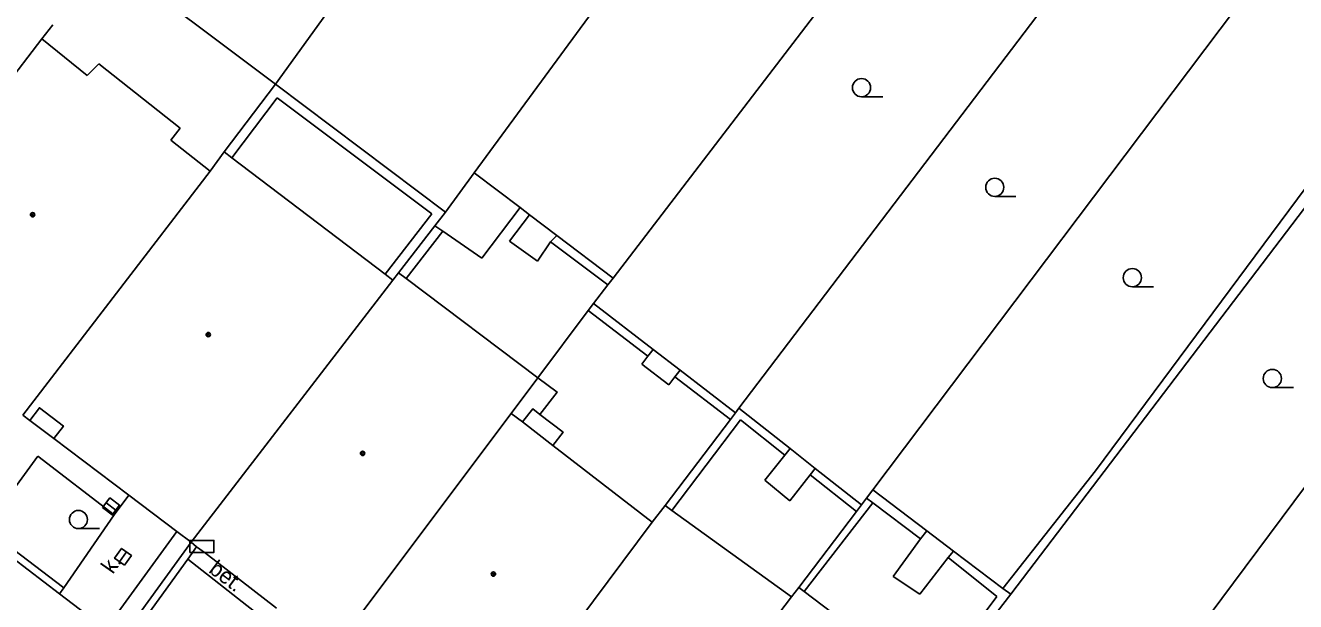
# Model space of a CAD drawing. Extents: x -595546 to -593986, y -1160845 to -1159202.
# Drawn here: x -595201.9 to -595149.5, y -1160724.1 to -1160700.3 of the extents above; entities that cross this region are included whole.
import ezdxf

# ---------------------------------------------------------------- set-up
doc = ezdxf.new("R2010")
doc.units = 0
for name, color, linetype in [('DOP - kresba z DSPS bez souradnic', 7, 'Continuous'), ('DOP - rozhrani ploch obecne', 7, 'Continuous'), ('Level 24', 7, 'Continuous'), ('Level 27', 7, 'Continuous'), ('Level 36', 7, 'Continuous'), ('Level 39', 7, 'Continuous'), ('TM - budovy zdene_ betonove - NP', 7, 'Continuous'), ('TM - budovy zdene_ betonove - VP', 7, 'Continuous'), ('TM - letecke snimky - pomocna linie', 7, 'Continuous'), ('TM - plot drateny_ kovovy - VP', 7, 'Continuous'), ('TM - podezdivka plotu - VP', 7, 'Continuous'), ('TM - popis povrchu', 7, 'Continuous'), ('TM - rozhrani mezi zpev. plochami mezi sebou - VP', 7, 'Continuous'), ('TM - rozhrani ploch obecne - VP', 7, 'Continuous'), ('TM - vjezd na pozemek', 7, 'Continuous')]:
    doc.layers.add(name, color=color, linetype=linetype)

msp = doc.modelspace()

# ---------------------------------------------------------------- linework, layer by layer
at = {"layer": 'DOP - kresba z DSPS bez souradnic'}
for points in [[(-595157.75, -1160718.73), (-595145.96, -1160702.86)], [(-595193.4, -1160705.81), (-595191.53, -1160703.34)], [(-595191.53, -1160703.34), (-595185.15, -1160708.12)], [(-595181.5, -1160707.87), (-595183.09, -1160709.96)], [(-595185.15, -1160708.12), (-595187.08, -1160710.62)], [(-595181.12, -1160708.16), (-595181.95, -1160709.25)], [(-595186.21, -1160710.8), (-595184.7, -1160708.84)], [(-595184.7, -1160708.84), (-595185.03, -1160708.62)], [(-595183.09, -1160709.96), (-595184.7, -1160708.84)], [(-595181.95, -1160709.25), (-595180.79, -1160710.08)], [(-595180.79, -1160710.08), (-595180.25, -1160709.28)], [(-595180.25, -1160709.28), (-595179.99, -1160709.02)], [(-595177.88, -1160711.06), (-595180.25, -1160709.28)], [(-595176.23, -1160714), (-595178.69, -1160712.12)], [(-595176.48, -1160714.33), (-595176.23, -1160714)], [(-595176.01, -1160713.72), (-595176.23, -1160714)], [(-595175.37, -1160715.18), (-595176.48, -1160714.33)], [(-595174.9, -1160714.57), (-595175.12, -1160714.85)], [(-595175.12, -1160714.85), (-595175.37, -1160715.18)], [(-595172.82, -1160716.61), (-595175.12, -1160714.85)], [(-595175.24, -1160720.36), (-595172.4, -1160716.63)], [(-595170.57, -1160718.08), (-595172.4, -1160716.63)], [(-595171.4, -1160719.12), (-595170.57, -1160718.08)], [(-595169.53, -1160718.9), (-595170.37, -1160719.97)], [(-595167.62, -1160720.41), (-595169.53, -1160718.9)], [(-595161.57, -1160723.58), (-595157.75, -1160718.73)], [(-595170.37, -1160719.97), (-595171.4, -1160719.12)], [(-595166.95, -1160720.05), (-595167.2, -1160719.86)], [(-595169.78, -1160723.71), (-595166.95, -1160720.05)], [(-595164.97, -1160721.54), (-595166.95, -1160720.05)], [(-595166.11, -1160723.09), (-595164.97, -1160721.54)], [(-595163.83, -1160722.31), (-595165.01, -1160723.82)], [(-595161.82, -1160723.92), (-595163.83, -1160722.31)], [(-595165.01, -1160723.82), (-595166.11, -1160723.09)], [(-595164.94, -1160728.07), (-595161.82, -1160723.92)]]:
    msp.add_lwpolyline(points, dxfattribs=at)
at = {"layer": 'DOP - rozhrani ploch obecne'}
for points in [[(-595170.08, -1160688.29), (-595183.4, -1160706.43)], [(-595182.43, -1160690.3), (-595186.56, -1160695.77), (-595191.61, -1160702.78)], [(-595177.67, -1160710.78), (-595162.12, -1160690.47)], [(-595156.34, -1160694.9), (-595172.47, -1160716.14)], [(-595198.63, -1160697.49), (-595191.61, -1160702.78)], [(-595151.3, -1160698.76), (-595166.95, -1160719.52)], [(-595191.61, -1160702.78), (-595193.72, -1160705.57)], [(-595191.61, -1160702.78), (-595184.59, -1160708.05)], [(-595145.53, -1160703.18), (-595161.25, -1160723.82)], [(-595184.59, -1160708.05), (-595183.4, -1160706.43)], [(-595183.4, -1160706.43), (-595181.5, -1160707.87)], [(-595153.54, -1160725.35), (-595140.12, -1160707.34)], [(-595181.5, -1160707.87), (-595181.12, -1160708.16)], [(-595184.59, -1160708.05), (-595185.03, -1160708.62)], [(-595181.12, -1160708.16), (-595179.99, -1160709.02)], [(-595185.03, -1160708.62), (-595186.53, -1160710.56)], [(-595179.99, -1160709.02), (-595177.67, -1160710.78)], [(-595177.88, -1160711.06), (-595178.47, -1160711.83)], [(-595177.67, -1160710.78), (-595177.88, -1160711.06)], [(-595178.47, -1160711.83), (-595178.69, -1160712.12)], [(-595178.47, -1160711.83), (-595176.01, -1160713.72)], [(-595178.69, -1160712.12), (-595180.77, -1160714.89)], [(-595176.01, -1160713.72), (-595174.9, -1160714.57)], [(-595174.9, -1160714.57), (-595172.61, -1160716.33)], [(-595172.61, -1160716.33), (-595172.47, -1160716.14)], [(-595172.47, -1160716.14), (-595170.35, -1160717.81)], [(-595172.82, -1160716.61), (-595175.52, -1160720.16)], [(-595172.61, -1160716.33), (-595172.82, -1160716.61)], [(-595170.35, -1160717.81), (-595169.32, -1160718.63)], [(-595169.32, -1160718.63), (-595167.41, -1160720.13)], [(-595167.41, -1160720.13), (-595167.2, -1160719.86)], [(-595167.2, -1160719.86), (-595166.95, -1160719.52)], [(-595166.95, -1160719.52), (-595164.72, -1160721.2)], [(-595167.62, -1160720.41), (-595170, -1160723.54)], [(-595167.41, -1160720.13), (-595167.62, -1160720.41)], [(-595164.72, -1160721.2), (-595163.62, -1160722.04)], [(-595163.62, -1160722.04), (-595161.57, -1160723.58)], [(-595161.57, -1160723.58), (-595161.25, -1160723.82)], [(-595161.25, -1160723.82), (-595161.81, -1160724.55)]]:
    msp.add_lwpolyline(points, dxfattribs=at)
at = {"layer": 'Level 24'}
msp.add_lwpolyline([(-595195.147, -1160722.098), (-595194.147, -1160722.098), (-595194.147, -1160721.598), (-595195.147, -1160721.598)], close=True, dxfattribs=at)
at = {"layer": 'Level 27'}
for p, q in [((-595198.589, -1160720.049), (-595198.191, -1160720.351)), ((-595198.047, -1160722.482), (-595197.753, -1160722.078))]:
    msp.add_line(p, q, dxfattribs=at)
for points in [[(-595198.74, -1160720.248), (-595198.342, -1160720.55), (-595198.04, -1160720.152), (-595198.438, -1160719.85)], [(-595197.844, -1160722.629), (-595197.551, -1160722.224), (-595197.956, -1160721.931), (-595198.249, -1160722.336)]]:
    msp.add_lwpolyline(points, close=True, dxfattribs=at)
at = {"layer": 'Level 36'}
for p, q in [((-595167.41, -1160703.295), (-595166.535, -1160703.295)), ((-595161.91, -1160707.405), (-595161.035, -1160707.405)), ((-595156.23, -1160711.135), (-595155.355, -1160711.135)), ((-595150.45, -1160715.295), (-595149.575, -1160715.295)), ((-595199.74, -1160721.115), (-595198.865, -1160721.115))]:
    msp.add_line(p, q, dxfattribs=at)
for centre in [(-595167.41, -1160702.92), (-595161.91, -1160707.03), (-595156.23, -1160710.76), (-595150.45, -1160714.92), (-595199.74, -1160720.74)]:
    msp.add_circle(centre, 0.375, dxfattribs=at)
at = {"layer": 'Level 39'}
for centre, radius in [((-595201.63, -1160708.16), 0.09), ((-595201.63, -1160708.16), 0.0398), ((-595194.38, -1160713.11), 0.09), ((-595194.38, -1160713.11), 0.0398), ((-595188.01, -1160718.01), 0.09), ((-595188.01, -1160718.01), 0.0398), ((-595182.61, -1160722.99), 0.09), ((-595182.61, -1160722.99), 0.0398)]:
    msp.add_circle(centre, radius, dxfattribs=at)
at = {"layer": 'TM - budovy zdene_ betonove - NP'}
msp.add_lwpolyline([(-595201.74, -1160716.65), (-595201.35, -1160716.13), (-595200.36, -1160716.88), (-595200.75, -1160717.4)], dxfattribs=at)
at = {"layer": 'TM - budovy zdene_ betonove - VP'}
for points in [[(-595200.8, -1160700.33), (-595201.25, -1160700.91)], [(-595201.25, -1160700.91), (-595209.04, -1160711.08)], [(-595201.25, -1160700.91), (-595199.38, -1160702.42)], [(-595199.38, -1160702.42), (-595198.9, -1160701.94)], [(-595198.9, -1160701.94), (-595195.54, -1160704.59)], [(-595195.54, -1160704.59), (-595195.92, -1160705.08)], [(-595195.92, -1160705.08), (-595194.3, -1160706.36)], [(-595193.72, -1160705.57), (-595194.3, -1160706.36)], [(-595193.72, -1160705.57), (-595193.4, -1160705.81)], [(-595193.4, -1160705.81), (-595187.08, -1160710.62)], [(-595194.3, -1160706.36), (-595202.03, -1160716.43)], [(-595195.09, -1160721.68), (-595186.76, -1160710.86)], [(-595187.08, -1160710.62), (-595186.76, -1160710.86)], [(-595186.53, -1160710.56), (-595186.76, -1160710.86)], [(-595186.53, -1160710.56), (-595186.21, -1160710.8)], [(-595186.21, -1160710.8), (-595180.77, -1160714.89)], [(-595180.77, -1160714.89), (-595181.87, -1160716.36)], [(-595201.74, -1160716.65), (-595202.03, -1160716.43)], [(-595200.75, -1160717.4), (-595200.92, -1160717.27), (-595201.74, -1160716.65)], [(-595181.87, -1160716.36), (-595189.19, -1160726.11)], [(-595181.87, -1160716.36), (-595181.41, -1160716.71)], [(-595181.41, -1160716.71), (-595180.16, -1160717.69)], [(-595197.66, -1160719.74), (-595200.75, -1160717.4)], [(-595180.16, -1160717.69), (-595176.05, -1160720.85)], [(-595195.68, -1160721.23), (-595197.66, -1160719.74)], [(-595175.52, -1160720.16), (-595176.05, -1160720.85)], [(-595175.52, -1160720.16), (-595175.24, -1160720.36)], [(-595175.24, -1160720.36), (-595170.3, -1160723.93)], [(-595176.05, -1160720.85), (-595183.32, -1160730.59)], [(-595195.09, -1160721.68), (-595195.68, -1160721.23)], [(-595194.86, -1160721.86), (-595194.98, -1160721.77), (-595195.09, -1160721.68)], [(-595191.56, -1160724.39), (-595194.5, -1160722.13), (-595194.86, -1160721.86)], [(-595170, -1160723.54), (-595170.3, -1160723.93)], [(-595170, -1160723.54), (-595169.78, -1160723.71)], [(-595170.3, -1160723.93), (-595178.28, -1160734.43)], [(-595169.78, -1160723.71), (-595165.44, -1160727)]]:
    msp.add_lwpolyline(points, dxfattribs=at)
at = {"layer": 'TM - letecke snimky - pomocna linie'}
for points in [[(-595170.57, -1160718.08), (-595170.35, -1160717.81)], [(-595169.53, -1160718.9), (-595169.32, -1160718.63)], [(-595198.43, -1160725.02), (-595195.68, -1160721.23)], [(-595164.97, -1160721.54), (-595164.72, -1160721.2)], [(-595163.83, -1160722.31), (-595163.62, -1160722.04)]]:
    msp.add_lwpolyline(points, dxfattribs=at)
at = {"layer": 'TM - plot drateny_ kovovy - VP'}
for points in [[(-595200.34, -1160723.56), (-595203.59, -1160721.09)], [(-595195.23, -1160722.38), (-595194.86, -1160721.86)], [(-595193.31, -1160728.91), (-595197.59, -1160725.65), (-595195.23, -1160722.38)]]:
    msp.add_lwpolyline(points, dxfattribs=at)
at = {"layer": 'TM - podezdivka plotu - VP'}
for points in [[(-595200.52, -1160723.8), (-595203.77, -1160721.33)], [(-595195.09, -1160721.68), (-595197.84, -1160725.47)], [(-595200.52, -1160723.8), (-595200.34, -1160723.56)]]:
    msp.add_lwpolyline(points, dxfattribs=at)
at = {"layer": 'TM - rozhrani mezi zpev. plochami mezi sebou - VP'}
msp.add_lwpolyline([(-595198.27, -1160720.55), (-595197.66, -1160719.74)], dxfattribs=at)
at = {"layer": 'TM - rozhrani ploch obecne - VP'}
for points in [[(-595180.77, -1160714.89), (-595179.98, -1160715.48), (-595180.69, -1160716.4)], [(-595181.41, -1160716.71), (-595180.98, -1160716.17), (-595180.69, -1160716.4)], [(-595180.69, -1160716.4), (-595179.73, -1160717.14), (-595180.16, -1160717.69)], [(-595201.41, -1160718.12), (-595203.59, -1160721.09)], [(-595198.27, -1160720.55), (-595201.41, -1160718.12)], [(-595200.34, -1160723.56), (-595198.27, -1160720.55)], [(-595191.89, -1160724.99), (-595195.23, -1160722.38)]]:
    msp.add_lwpolyline(points, dxfattribs=at)
at = {"layer": 'TM - vjezd na pozemek'}
msp.add_lwpolyline([(-595200.52, -1160723.8), (-595198.61, -1160725.26)], dxfattribs=at)

# ---------------------------------------------------------------- texts
at = {"layer": 'TM - popis povrchu'}
for s, rotation, p in [('k.', 55, (-595198.32, -1160723.02)), ('bet.', 322.8439, (-595194.4, -1160722.89))]:
    msp.add_text(s, height=0.65, rotation=rotation, dxfattribs=at).set_placement(p)

doc.saveas('drawing.dxf')
